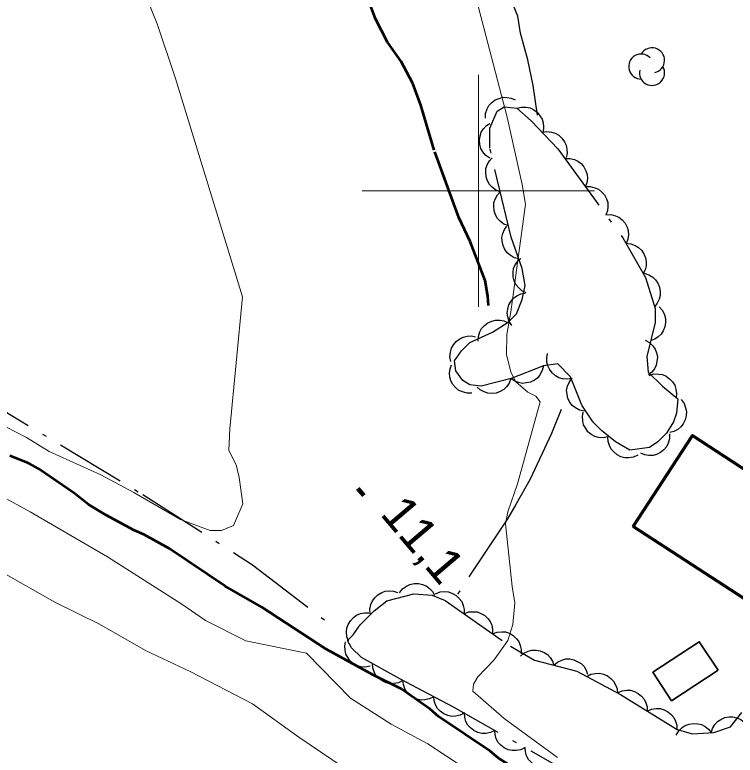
# Model space of a CAD drawing. Extents: x 386081 to 389416, y 5130568 to 5134082.
# Drawn here: x 387960.1 to 388022.1, y 5133151.4 to 5133215.2 of the extents above; entities that cross this region are included whole.
import ezdxf

# ---------------------------------------------------------------- set-up
doc = ezdxf.new("R2010")
doc.units = 0
doc.header["$LTSCALE"] = 1.2
doc.linetypes.add('DASH_DOUBLE_DOT', pattern=[9.2, 5, -1.2, 0.3, -1.2, 0.3, -1.2])
doc.linetypes.add('DOT_DASHED', pattern=[7.7, 5, -1.2, 0.3, -1.2])
for name, color, linetype, lineweight in [('1', 7, 'Continuous', 53), ('2', 7, 'Continuous', 13), ('3', 7, 'Continuous', 140), ('31', 7, 'Continuous', 70), ('4', 7, 'DASH_DOUBLE_DOT', 53), ('41', 7, 'DOT_DASHED', 25), ('44', 7, 'Continuous', 25), ('61', 7, 'Continuous', 13)]:
    doc.layers.add(name, color=color, linetype=linetype, lineweight=lineweight)

msp = doc.modelspace()

# ---------------------------------------------------------------- linework, layer by layer
at = {"layer": '1'}
msp.add_lwpolyline([(388016.1, 5133141.76), (388014.64, 5133142.86), (388012.33, 5133144.32), (388010.2, 5133145.97), (388006.91, 5133148.29), (388003.69, 5133149.93), (388001.74, 5133151.15), (388001.01, 5133151.76), (387996.57, 5133154.75), (387995.84, 5133155.36), (387993.34, 5133157.13), (387990.97, 5133158.29), (387986.89, 5133160.54), (387981.35, 5133164.14), (387978.19, 5133165.97), (387973.38, 5133169.2), (387971.19, 5133170.42), (387970.34, 5133170.79), (387967.96, 5133172.07), (387966.44, 5133172.98), (387965.22, 5133173.96), (387962.12, 5133176.09), (387961.32, 5133176.52), (387959.68, 5133177.19)], dxfattribs=at)
at = {"layer": '2'}
for points in [[(387960.05, 5133227.19), (387964.05, 5133226.93), (387964.72, 5133226.55), (387966.21, 5133225.28), (387967.63, 5133223.58), (387969.35, 5133220.99), (387970.8, 5133218.21), (387972.36, 5133214.38), (387973.94, 5133209.67), (387979.69, 5133190.88), (387978.61, 5133179.5), (387978.51, 5133177.65), (387979.16, 5133176.41), (387979.41, 5133175.31), (387979.71, 5133173.06), (387978.92, 5133171.17), (387977.88, 5133170.74), (387976.91, 5133170.74), (387974.36, 5133171.71), (387970.35, 5133174.02), (387967.49, 5133175.55), (387963.05, 5133177.56), (387961.11, 5133178.77), (387959.34, 5133179.69)], [(388006.82, 5133151.2), (388002.21, 5133154.57), (387999.52, 5133156.91), (387999.57, 5133157.53), (387999.96, 5133158.16), (388001.37, 5133159.61), (388002.53, 5133161.28), (388002.97, 5133162.65), (388003.14, 5133164.54), (388002.9, 5133165.93), (388002.34, 5133171.34), (388002.54, 5133172.37), (388003.36, 5133174.76), (388005.32, 5133181.84), (388004.94, 5133182.32), (388004.25, 5133182.67), (388003.23, 5133183.54), (388002.8, 5133184.4), (388002.43, 5133185.91), (388002.44, 5133187.63), (388002.79, 5133189.58), (388004.04, 5133198.84), (388003.76, 5133200.55), (388002.48, 5133206.34), (387999.97, 5133215.91)], [(388033.11, 5133115.29), (388026.28, 5133119.93), (388012.25, 5133131.31), (388004.62, 5133139.08), (388002.91, 5133140.54), (387998.03, 5133144.09), (387990.22, 5133149.11), (387984.54, 5133152.96), (387980.57, 5133155.84), (387975.26, 5133158.59), (387971.35, 5133160.42), (387967.38, 5133162.68), (387963.53, 5133164.58), (387944.59, 5133175.35)], [(387974.48, 5133164.42), (387968.07, 5133168.5), (387961.42, 5133172.37), (387957.51, 5133174.49)], [(388007.63, 5133144.46), (387995.65, 5133152.38), (387992.49, 5133154.08), (387988.98, 5133156.33), (387985.2, 5133160.19), (387979.99, 5133161.24), (387976.5, 5133163.01), (387974.48, 5133164.42)]]:
    msp.add_lwpolyline(points, dxfattribs=at)
at = {"layer": '3'}
msp.add_line((387989.63, 5133174.37), (387990.14, 5133173.76), dxfattribs=at)
at = {"layer": '31'}
msp.add_lwpolyline([(388013.33, 5133171.11), (388018.44, 5133178.94), (388028.01, 5133172.68), (388022.89, 5133164.86)], close=True, dxfattribs=at)
at = {"layer": '31', "lineweight": 35}
msp.add_lwpolyline([(388020.63, 5133158.72), (388016.63, 5133156.09), (388015.01, 5133158.55), (388019.01, 5133161.18)], close=True, dxfattribs=at)
at = {"layer": '4'}
msp.add_lwpolyline([(388000.87, 5133190.14), (388000.81, 5133190.94), (388000.57, 5133192.28), (387999.29, 5133195.64), (387998.32, 5133197.71), (387996.19, 5133203.51), (387995.04, 5133207.36), (387994.37, 5133209.25), (387993.34, 5133211.14), (387992.18, 5133212.79), (387991.15, 5133214.8), (387990.42, 5133216.76)], dxfattribs=at)
at = {"layer": '41'}
for points in [[(387839.34, 5133255.39), (387841.9, 5133252.82), (387845.32, 5133249.4), (387849.47, 5133245.24), (387853.01, 5133242.18), (387859.84, 5133236.56), (387871.46, 5133227.17), (387883.98, 5133218.64), (387891.57, 5133214.87), (387895.71, 5133212.92), (387898.51, 5133212.06), (387901.67, 5133210.85), (387905, 5133209.4), (387912.21, 5133206.49), (387919.99, 5133202.59), (387924.98, 5133200.03), (387932.06, 5133195.79), (387937.16, 5133193.11), (387945.42, 5133188.24), (387951.13, 5133185.44), (387956.11, 5133182.89), (387971.13, 5133173.84), (387980.56, 5133167.8), (387987.81, 5133162.24)], [(388005.08, 5133206.51), (388004.72, 5133209.07), (388004.24, 5133211.27), (388003.63, 5133213.58), (388003.39, 5133215.05), (388002.54, 5133217.12), (388002.05, 5133218.58), (388001.32, 5133220.04), (388000.47, 5133221.14), (387999.45, 5133222.98), (387997.81, 5133223.6)], [(388007.13, 5133181.18), (388006.28, 5133179.1), (388004.45, 5133175.18), (388003.23, 5133172.98), (388002.5, 5133171.76), (387998.1, 5133165.12)]]:
    msp.add_lwpolyline(points, dxfattribs=at)
at = {"layer": '44'}
for points in [[(388000.6, 5133206.25), (388000.62, 5133206.67), (388000.75, 5133207.05), (388000.9, 5133207.34), (388001.15, 5133207.6), (388001.44, 5133207.82), (388001.8, 5133207.96), (388002.11, 5133208.05), (388002.46, 5133208.04), (388002.83, 5133207.97), (388003.16, 5133207.82)], [(388003.31, 5133207.11), (388003.72, 5133207.21), (388004.12, 5133207.19), (388004.45, 5133207.14), (388004.76, 5133206.98), (388005.06, 5133206.76), (388005.3, 5133206.46), (388005.48, 5133206.18), (388005.57, 5133205.84), (388005.61, 5133205.48), (388005.56, 5133205.12)], [(388000.99, 5133202.81), (388000.64, 5133203.05), (388000.39, 5133203.36), (388000.22, 5133203.64), (388000.13, 5133203.98), (388000.09, 5133204.35), (388000.16, 5133204.73), (388000.25, 5133205.04), (388000.44, 5133205.34), (388000.69, 5133205.61), (388000.99, 5133205.81)], [(388005.48, 5133205.04), (388005.89, 5133205.11), (388006.29, 5133205.05), (388006.61, 5133204.97), (388006.91, 5133204.78), (388007.19, 5133204.54), (388007.41, 5133204.22), (388007.56, 5133203.93), (388007.62, 5133203.59), (388007.63, 5133203.22), (388007.55, 5133202.87)], [(388001.88, 5133199.92), (388001.49, 5133200.06), (388001.17, 5133200.31), (388000.94, 5133200.55), (388000.77, 5133200.86), (388000.66, 5133201.21), (388000.63, 5133201.59), (388000.64, 5133201.92), (388000.76, 5133202.25), (388000.95, 5133202.57), (388001.19, 5133202.83)], [(388007.45, 5133202.78), (388007.86, 5133202.79), (388008.26, 5133202.69), (388008.56, 5133202.56), (388008.84, 5133202.34), (388009.08, 5133202.06), (388009.25, 5133201.72), (388009.36, 5133201.41), (388009.38, 5133201.06), (388009.34, 5133200.69), (388009.22, 5133200.36)], [(388009.22, 5133200.36), (388009.63, 5133200.37), (388010.03, 5133200.27), (388010.33, 5133200.14), (388010.6, 5133199.92), (388010.85, 5133199.64), (388011.02, 5133199.3), (388011.13, 5133198.99), (388011.15, 5133198.64), (388011.11, 5133198.27), (388010.98, 5133197.93)], [(388002.57, 5133197), (388002.18, 5133197.14), (388001.86, 5133197.39), (388001.63, 5133197.63), (388001.46, 5133197.94), (388001.35, 5133198.29), (388001.32, 5133198.67), (388001.34, 5133199), (388001.46, 5133199.33), (388001.64, 5133199.65), (388001.88, 5133199.92)], [(388010.98, 5133197.93), (388011.4, 5133197.95), (388011.79, 5133197.84), (388012.1, 5133197.72), (388012.37, 5133197.49), (388012.62, 5133197.22), (388012.79, 5133196.87), (388012.9, 5133196.57), (388012.92, 5133196.22), (388012.87, 5133195.85), (388012.75, 5133195.51)], [(388003.48, 5133194.14), (388003.08, 5133194.24), (388002.73, 5133194.45), (388002.47, 5133194.66), (388002.27, 5133194.95), (388002.12, 5133195.29), (388002.05, 5133195.66), (388002.02, 5133195.99), (388002.11, 5133196.33), (388002.25, 5133196.67), (388002.46, 5133196.96)], [(388012.7, 5133195.48), (388013.12, 5133195.44), (388013.5, 5133195.29), (388013.78, 5133195.13), (388014.03, 5133194.88), (388014.24, 5133194.58), (388014.37, 5133194.22), (388014.45, 5133193.9), (388014.43, 5133193.55), (388014.34, 5133193.19), (388014.18, 5133192.87)], [(388004.12, 5133191.22), (388003.74, 5133191.4), (388003.44, 5133191.67), (388003.22, 5133191.92), (388003.08, 5133192.24), (388002.99, 5133192.6), (388002.99, 5133192.98), (388003.03, 5133193.3), (388003.17, 5133193.63), (388003.38, 5133193.94), (388003.64, 5133194.18)], [(388014.26, 5133192.9), (388014.66, 5133192.78), (388015, 5133192.56), (388015.25, 5133192.34), (388015.44, 5133192.05), (388015.58, 5133191.7), (388015.63, 5133191.33), (388015.64, 5133191), (388015.55, 5133190.66), (388015.39, 5133190.32), (388015.17, 5133190.04)], [(388002.89, 5133188.41), (388002.65, 5133188.76), (388002.53, 5133189.14), (388002.48, 5133189.47), (388002.52, 5133189.82), (388002.63, 5133190.17), (388002.83, 5133190.5), (388003.03, 5133190.76), (388003.32, 5133190.96), (388003.65, 5133191.12), (388004.01, 5133191.19)], [(388015.56, 5133190.01), (388015.84, 5133189.7), (388016.01, 5133189.33), (388016.11, 5133189.01), (388016.11, 5133188.66), (388016.05, 5133188.3), (388015.9, 5133187.95), (388015.74, 5133187.66), (388015.48, 5133187.42), (388015.17, 5133187.22), (388014.83, 5133187.1)], [(387999.99, 5133187.05), (388000, 5133187.47), (388000.13, 5133187.85), (388000.28, 5133188.15), (388000.51, 5133188.41), (388000.81, 5133188.63), (388001.16, 5133188.78), (388001.47, 5133188.87), (388001.83, 5133188.87), (388002.19, 5133188.8), (388002.52, 5133188.66)], [(387997.63, 5133185.31), (387997.55, 5133185.72), (387997.59, 5133186.12), (387997.67, 5133186.45), (387997.85, 5133186.75), (387998.09, 5133187.03), (387998.4, 5133187.25), (387998.68, 5133187.41), (387999.03, 5133187.48), (387999.4, 5133187.5), (387999.75, 5133187.43)], [(388014.35, 5133187.13), (388014.72, 5133186.93), (388015.01, 5133186.64), (388015.21, 5133186.38), (388015.33, 5133186.05), (388015.4, 5133185.69), (388015.37, 5133185.3), (388015.31, 5133184.98), (388015.15, 5133184.67), (388014.92, 5133184.38), (388014.64, 5133184.15)], [(388008.07, 5133183.85), (388007.65, 5133183.78), (388007.25, 5133183.82), (388006.93, 5133183.9), (388006.63, 5133184.08), (388006.34, 5133184.32), (388006.12, 5133184.63), (388005.97, 5133184.92), (388005.9, 5133185.26), (388005.88, 5133185.63), (388005.95, 5133185.98)], [(387999.43, 5133182.58), (387999.02, 5133182.57), (387998.62, 5133182.68), (387998.32, 5133182.81), (387998.05, 5133183.03), (387997.81, 5133183.31), (387997.64, 5133183.65), (387997.53, 5133183.96), (387997.51, 5133184.31), (387997.56, 5133184.68), (387997.69, 5133185.02)], [(388005.59, 5133184.93), (388005.5, 5133184.52), (388005.3, 5133184.17), (388005.1, 5133183.91), (388004.82, 5133183.7), (388004.49, 5133183.53), (388004.11, 5133183.46), (388003.79, 5133183.42), (388003.44, 5133183.49), (388003.1, 5133183.63), (388002.8, 5133183.83)], [(388014.7, 5133184.11), (388015.1, 5133184.23), (388015.5, 5133184.22), (388015.83, 5133184.18), (388016.15, 5133184.03), (388016.46, 5133183.82), (388016.71, 5133183.54), (388016.9, 5133183.27), (388017, 5133182.93), (388017.05, 5133182.56), (388017.02, 5133182.21)], [(388002.8, 5133183.83), (388002.66, 5133183.44), (388002.41, 5133183.12), (388002.18, 5133182.88), (388001.88, 5133182.71), (388001.53, 5133182.59), (388001.14, 5133182.56), (388000.82, 5133182.57), (388000.49, 5133182.68), (388000.16, 5133182.86), (387999.89, 5133183.1)], [(388009.11, 5133181.02), (388008.7, 5133181.11), (388008.35, 5133181.31), (388008.08, 5133181.51), (388007.87, 5133181.79), (388007.71, 5133182.12), (388007.63, 5133182.5), (388007.59, 5133182.82), (388007.66, 5133183.17), (388007.8, 5133183.51), (388008, 5133183.81)], [(388017.44, 5133182.03), (388017.7, 5133181.7), (388017.83, 5133181.31), (388017.91, 5133180.99), (388017.88, 5133180.64), (388017.79, 5133180.28), (388017.61, 5133179.94), (388017.42, 5133179.68), (388017.15, 5133179.46), (388016.82, 5133179.28), (388016.47, 5133179.19)], [(388011.15, 5133178.81), (388010.74, 5133178.73), (388010.34, 5133178.77), (388010.02, 5133178.85), (388009.71, 5133179.03), (388009.43, 5133179.26), (388009.21, 5133179.58), (388009.05, 5133179.86), (388008.98, 5133180.2), (388008.96, 5133180.58), (388009.03, 5133180.93)], [(388013.72, 5133177.24), (388013.34, 5133177.06), (388012.94, 5133177.01), (388012.61, 5133177), (388012.27, 5133177.1), (388011.94, 5133177.27), (388011.65, 5133177.52), (388011.42, 5133177.75), (388011.27, 5133178.07), (388011.17, 5133178.43), (388011.15, 5133178.79)], [(388016.46, 5133179.07), (388016.46, 5133178.65), (388016.34, 5133178.26), (388016.2, 5133177.96), (388015.97, 5133177.7), (388015.68, 5133177.47), (388015.34, 5133177.31), (388015.03, 5133177.21), (388014.67, 5133177.21), (388014.31, 5133177.26), (388013.97, 5133177.4)], [(387993.22, 5133165.4), (387993.48, 5133165.73), (387993.82, 5133165.96), (387994.11, 5133166.11), (387994.46, 5133166.18), (387994.83, 5133166.18), (387995.2, 5133166.09), (387995.51, 5133165.98), (387995.78, 5133165.76), (387996.04, 5133165.49), (387996.21, 5133165.18)], [(387990.69, 5133163.57), (387990.66, 5133163.98), (387990.75, 5133164.38), (387990.87, 5133164.69), (387991.08, 5133164.97), (387991.35, 5133165.22), (387991.68, 5133165.41), (387991.98, 5133165.53), (387992.33, 5133165.56), (387992.7, 5133165.53), (387993.05, 5133165.42)], [(387996.31, 5133165.31), (387996.7, 5133165.46), (387997.1, 5133165.49), (387997.43, 5133165.46), (387997.76, 5133165.34), (387998.08, 5133165.16), (387998.35, 5133164.89), (387998.56, 5133164.64), (387998.69, 5133164.31), (387998.77, 5133163.95), (387998.76, 5133163.59)], [(387988.83, 5133161.22), (387988.68, 5133161.61), (387988.65, 5133162.02), (387988.68, 5133162.35), (387988.8, 5133162.67), (387988.99, 5133162.99), (387989.26, 5133163.26), (387989.51, 5133163.47), (387989.84, 5133163.6), (387990.2, 5133163.67), (387990.56, 5133163.67)], [(387998.76, 5133163.59), (387999.15, 5133163.74), (387999.56, 5133163.76), (387999.89, 5133163.74), (388000.22, 5133163.62), (388000.54, 5133163.44), (388000.81, 5133163.17), (388001.02, 5133162.91), (388001.15, 5133162.59), (388001.22, 5133162.22), (388001.22, 5133161.86)], [(388001.22, 5133161.86), (388001.61, 5133162.01), (388002.01, 5133162.04), (388002.34, 5133162.02), (388002.67, 5133161.9), (388002.99, 5133161.71), (388003.27, 5133161.44), (388003.47, 5133161.19), (388003.6, 5133160.86), (388003.68, 5133160.5), (388003.67, 5133160.14)], [(387990.69, 5133159.06), (387990.28, 5133158.98), (387989.88, 5133159.02), (387989.56, 5133159.1), (387989.25, 5133159.27), (387988.97, 5133159.51), (387988.75, 5133159.82), (387988.59, 5133160.11), (387988.52, 5133160.45), (387988.51, 5133160.82), (387988.57, 5133161.18)], [(388003.61, 5133159.93), (388003.92, 5133160.2), (388004.29, 5133160.37), (388004.61, 5133160.46), (388004.96, 5133160.46), (388005.32, 5133160.4), (388005.67, 5133160.24), (388005.95, 5133160.07), (388006.19, 5133159.81), (388006.39, 5133159.49), (388006.5, 5133159.15)], [(388006.5, 5133159.15), (388006.82, 5133159.43), (388007.19, 5133159.59), (388007.51, 5133159.69), (388007.86, 5133159.69), (388008.22, 5133159.62), (388008.57, 5133159.46), (388008.85, 5133159.3), (388009.09, 5133159.03), (388009.28, 5133158.72), (388009.4, 5133158.38)], [(387993.49, 5133157.83), (387993.12, 5133157.64), (387992.72, 5133157.57), (387992.39, 5133157.56), (387992.05, 5133157.65), (387991.71, 5133157.8), (387991.41, 5133158.04), (387991.18, 5133158.27), (387991.02, 5133158.58), (387990.9, 5133158.93), (387990.87, 5133159.29)], [(388009.32, 5133158.18), (388009.69, 5133158.37), (388010.09, 5133158.45), (388010.42, 5133158.47), (388010.76, 5133158.39), (388011.1, 5133158.24), (388011.41, 5133158.01), (388011.64, 5133157.78), (388011.81, 5133157.47), (388011.93, 5133157.12), (388011.97, 5133156.76)], [(387996.15, 5133156.44), (387995.78, 5133156.25), (387995.39, 5133156.17), (387995.06, 5133156.14), (387994.71, 5133156.22), (387994.37, 5133156.37), (387994.07, 5133156.6), (387993.83, 5133156.82), (387993.66, 5133157.13), (387993.54, 5133157.48), (387993.5, 5133157.84)], [(388011.98, 5133156.78), (388012.36, 5133156.95), (388012.76, 5133157), (388013.09, 5133157), (388013.43, 5133156.9), (388013.76, 5133156.73), (388014.05, 5133156.48), (388014.27, 5133156.24), (388014.42, 5133155.92), (388014.52, 5133155.56), (388014.53, 5133155.2)], [(387998.81, 5133155.05), (387998.44, 5133154.85), (387998.04, 5133154.77), (387997.71, 5133154.75), (387997.37, 5133154.83), (387997.03, 5133154.97), (387996.72, 5133155.2), (387996.49, 5133155.43), (387996.32, 5133155.74), (387996.19, 5133156.08), (387996.15, 5133156.44)], [(388001.4, 5133153.54), (388001.03, 5133153.35), (388000.63, 5133153.28), (388000.3, 5133153.27), (387999.96, 5133153.36), (387999.62, 5133153.52), (387999.32, 5133153.76), (387999.09, 5133153.99), (387998.93, 5133154.3), (387998.82, 5133154.66), (387998.79, 5133155.02)], [(388014.53, 5133155.2), (388014.91, 5133155.37), (388015.31, 5133155.42), (388015.64, 5133155.42), (388015.98, 5133155.32), (388016.31, 5133155.15), (388016.6, 5133154.9), (388016.82, 5133154.66), (388016.97, 5133154.34), (388017.07, 5133153.98), (388017.08, 5133153.62)], [(388020.03, 5133153.3), (388020.15, 5133153.7), (388020.36, 5133154.04), (388020.58, 5133154.3), (388020.87, 5133154.49), (388021.21, 5133154.64), (388021.59, 5133154.7), (388021.91, 5133154.71), (388022.25, 5133154.62), (388022.59, 5133154.47), (388022.88, 5133154.25)], [(388017.03, 5133153.14), (388017.24, 5133153.5), (388017.54, 5133153.78), (388017.8, 5133153.97), (388018.14, 5133154.09), (388018.5, 5133154.14), (388018.88, 5133154.11), (388019.2, 5133154.04), (388019.51, 5133153.87), (388019.8, 5133153.64), (388020.02, 5133153.35)], [(388004.01, 5133152.06), (388003.64, 5133151.87), (388003.24, 5133151.81), (388002.91, 5133151.8), (388002.57, 5133151.88), (388002.23, 5133152.04), (388001.93, 5133152.28), (388001.7, 5133152.51), (388001.54, 5133152.83), (388001.43, 5133153.18), (388001.4, 5133153.54)], [(388006.62, 5133150.58), (388006.25, 5133150.39), (388005.85, 5133150.33), (388005.52, 5133150.32), (388005.18, 5133150.41), (388004.84, 5133150.56), (388004.54, 5133150.8), (388004.31, 5133151.03), (388004.15, 5133151.35), (388004.04, 5133151.7), (388004.01, 5133152.06)]]:
    msp.add_lwpolyline(points, dxfattribs=at)
at = {"layer": '44', "linetype": 'DOT_DASHED'}
msp.add_lwpolyline([(388017.16, 5133182.09), (388017.04, 5133180.85), (388016.79, 5133180.12), (388016.18, 5133179.12), (388015.45, 5133178.39), (388014.72, 5133177.9), (388013.02, 5133177.66), (388011.81, 5133178.39), (388010.6, 5133179.36), (388009.87, 5133180.09), (388008.9, 5133181.55), (388007.93, 5133183.99), (388006.84, 5133185.09), (388005.61, 5133184.94), (388002.82, 5133183.84), (388000.25, 5133183.19), (387999.27, 5133183.29), (387998.66, 5133183.66), (387998.05, 5133184.51), (387997.93, 5133185.36), (387998.54, 5133186.22), (387999.27, 5133186.95), (388001.22, 5133187.83), (388002.56, 5133188.68), (388003.29, 5133189.41), (388003.78, 5133190.63), (388004.02, 5133191.85), (388003.78, 5133193.32), (388002.81, 5133196), (388000.99, 5133203.68), (388000.99, 5133205.39), (388001.61, 5133206.87), (388002.21, 5133207.24), (388003.31, 5133207.11), (388004.53, 5133206.03), (388006.84, 5133203.61), (388012.43, 5133195.95), (388014.37, 5133192.54), (388015.22, 5133189.88), (388015.22, 5133188.66), (388014.49, 5133185.74), (388014.62, 5133184.4), (388015.83, 5133183.18)], close=True, dxfattribs=at)
msp.add_lwpolyline([(388017.79, 5133144.25), (387997.85, 5133155.55), (387993.23, 5133157.98), (387989.94, 5133159.81), (387989.09, 5133160.66), (387988.73, 5133161.27), (387989.21, 5133161.76), (387989.82, 5133162.62), (387991.04, 5133163.84), (387992.13, 5133164.7), (387994.45, 5133165.31), (387996.03, 5133165.19), (387997.13, 5133164.73), (388002.75, 5133160.79), (388004.83, 5133159.6), (388008.47, 5133158.63), (388012.24, 5133156.62), (388017.1, 5133153.61), (388018.43, 5133153.24), (388020.25, 5133153.37), (388021.71, 5133153.86), (388022.68, 5133155.07)], dxfattribs=at)
at = {"layer": '44'}
for centre, start, end in [((388014.941, 5133211.235), 282.26917, 149.72626), ((388014.012, 5133210.695), 44.11537, 269.80396), ((388014.941, 5133210.154), 166.93686, 29.62122)]:
    msp.add_arc(centre, 1.081, start, end, dxfattribs=at)
at = {"layer": '61'}
for p, q in [((388000, 5133190), (388000, 5133210)), ((387990, 5133200), (388010, 5133200))]:
    msp.add_line(p, q, dxfattribs=at)

# ---------------------------------------------------------------- texts
at = {"layer": '3', "width": 1.05}
msp.add_text('11,1   ', height=3, rotation=310.294, dxfattribs=at).set_placement((387991.46, 5133172.15))

doc.saveas('drawing.dxf')
